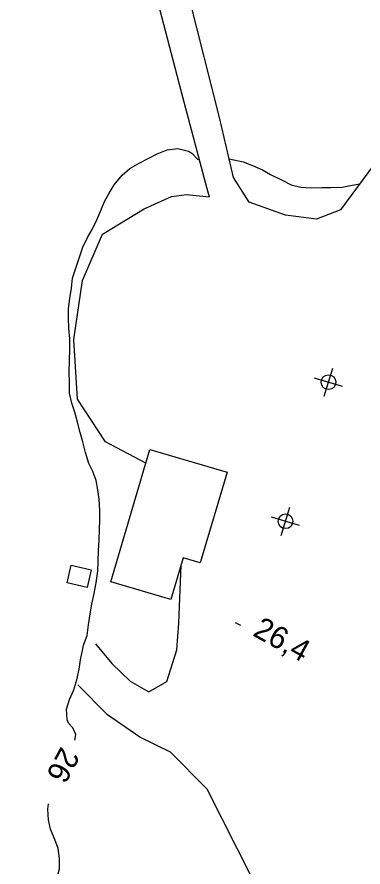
# Model space of a CAD drawing. Extents: x 219136 to 222520, y 5421589 to 5424530.
# Drawn here: x 220249.6 to 220296.6, y 5424013.5 to 5424129 of the extents above; entities that cross this region are included whole.
import ezdxf

# ---------------------------------------------------------------- set-up
doc = ezdxf.new("R2010")
doc.units = 0
for name, color, linetype in [('Level 19', 7, 'Continuous'), ('Level 2', 7, 'Continuous'), ('Level 3', 7, 'Continuous'), ('Level 31', 7, 'Continuous'), ('Level 36', 7, 'Continuous')]:
    doc.layers.add(name, color=color, linetype=linetype)

msp = doc.modelspace()

# ---------------------------------------------------------------- linework, layer by layer
at = {"layer": 'Level 19'}
for points in [[(220202.49, 5424235.58), (220206.22, 5424228.57), (220209.42, 5424222.56), (220212.5, 5424216.76), (220214.63, 5424211.69), (220216.3, 5424207.61), (220218.4, 5424206.89), (220223.86, 5424208.51), (220231.33, 5424210.66), (220235.92, 5424212.39), (220238.15, 5424212.52), (220240.28, 5424209.99), (220244.61, 5424202.62), (220249, 5424194.06), (220254.21, 5424182.5), (220257.6, 5424172.19), (220261.73, 5424159.19), (220265.25, 5424147.9), (220267.9, 5424134.16), (220272.06, 5424118.17), (220275.2, 5424106.36), (220275.68, 5424104.58)], [(220311.99, 5424130.72), (220306.43, 5424122.1), (220301.12, 5424113.05), (220293.57, 5424102.79), (220290.31, 5424101.55), (220286.09, 5424102.09), (220281.16, 5424103.84), (220279.02, 5424107.17), (220277.11, 5424115.34), (220273, 5424131.72)], [(220267.1, 5424068.38), (220261.61, 5424071.27), (220257.78, 5424077.05), (220257.31, 5424085.19), (220258.49, 5424093.2), (220261.21, 5424099.51), (220266.85, 5424102.92), (220270.59, 5424104.59), (220272.63, 5424104.88), (220275.68, 5424104.58)], [(220260.22, 5424043.82), (220262.44, 5424041.12), (220264.97, 5424038.75), (220267.51, 5424037.27), (220269.95, 5424038.69), (220271.29, 5424042.98), (220271.58, 5424046.62), (220271.87, 5424054.51)], [(220291.11, 5423988.6), (220289.06, 5423994.57), (220285.1, 5424004.17), (220281.54, 5424011.98), (220275.44, 5424024.05), (220270.46, 5424029.09), (220266.26, 5424031.14), (220261.86, 5424034.18), (220257.82, 5424038.26)]]:
    msp.add_lwpolyline(points, dxfattribs=at)
at = {"layer": 'Level 2'}
for points in [[(220259.1, 5424044.95), (220259.28, 5424046.37), (220259.5, 5424047.87), (220259.73, 5424049.18), (220260.07, 5424050.65), (220260.34, 5424052.09), (220260.56, 5424053.68), (220260.61, 5424055), (220260.63, 5424056.48), (220260.73, 5424057.91), (220260.8, 5424059.33), (220260.83, 5424060.67), (220260.85, 5424061.94), (220260.73, 5424063.46), (220260.55, 5424064.75), (220260.32, 5424066.02), (220259.88, 5424067.21), (220259.32, 5424068.34), (220258.86, 5424069.81), (220258.53, 5424071.27), (220258.15, 5424072.54), (220257.81, 5424073.92), (220257.45, 5424075.29), (220257.03, 5424076.52), (220256.72, 5424077.9), (220256.71, 5424079.28), (220256.67, 5424080.79), (220256.69, 5424082.34), (220256.74, 5424083.81), (220256.74, 5424085.26), (220256.61, 5424086.73), (220256.59, 5424088.05), (220256.59, 5424089.38), (220256.76, 5424090.75), (220256.96, 5424092.16), (220257.12, 5424093.52), (220257.57, 5424094.89), (220258.06, 5424096.35), (220258.54, 5424097.72), (220259.16, 5424099.05), (220259.79, 5424100.14), (220260.44, 5424101.42), (220260.96, 5424102.71), (220261.45, 5424103.91), (220262.08, 5424105.08), (220262.79, 5424106.18), (220263.88, 5424107.52), (220264.89, 5424108.41), (220266.16, 5424109.12), (220267.4, 5424109.78), (220268.62, 5424110.41), (220270, 5424110.97), (220271.44, 5424111.14), (220272.88, 5424110.79), (220273.34, 5424110.49), (220274.13, 5424109.67), (220274.35, 5424109.57)], [(220278.43, 5424109.71), (220280.31, 5424109.31), (220281.59, 5424108.81), (220282.93, 5424108.23), (220284.06, 5424107.61)], [(220284.06, 5424107.61), (220285.53, 5424106.87), (220286.85, 5424106.21), (220288.16, 5424105.88), (220289.57, 5424105.8), (220291.03, 5424105.81), (220292.29, 5424105.83), (220293.77, 5424105.87), (220295.15, 5424106.16), (220296.19, 5424106.34)], [(220257.14, 5424032.41), (220256.57, 5424033.04), (220256.4, 5424033.49), (220256.31, 5424034.92), (220256.72, 5424036.24), (220257.28, 5424037.54), (220257.72, 5424038.91), (220258.03, 5424040.35), (220258.21, 5424041.63), (220258.51, 5424043.13), (220258.63, 5424043.61), (220259.1, 5424044.95)], [(220257.41, 5424030.7), (220257.55, 5424031.5), (220257.14, 5424032.41)], [(220250.19, 5424005.21), (220250.82, 5424006.57), (220251.55, 5424007.62), (220252.42, 5424008.58), (220253.48, 5424009.68), (220254.37, 5424010.73), (220254.99, 5424011.85), (220255.34, 5424013.21), (220255.36, 5424014.63), (220255.15, 5424016.01), (220254.7, 5424017.2), (220254.1, 5424018.61), (220253.84, 5424019.91), (220253.78, 5424021.35), (220253.83, 5424022.08)]]:
    msp.add_lwpolyline(points, dxfattribs=at)
at = {"layer": 'Level 3'}
msp.add_line((220279.25, 5424046.72), (220279.95, 5424046.35), dxfattribs=at)
at = {"layer": 'Level 31'}
for points in [[(220262.32, 5424052.24), (220267.65, 5424070.24), (220278.13, 5424067.14), (220274.48, 5424054.8), (220272.16, 5424055.48), (220270.48, 5424049.82)], [(220259.12, 5424051.48), (220256.39, 5424052.1), (220256.94, 5424054.49), (220259.67, 5424053.86)]]:
    msp.add_lwpolyline(points, close=True, dxfattribs=at)
at = {"layer": 'Level 36'}
for p, q in [((220291.35, 5424077.45), (220292.5, 5424081.27)), ((220293.84, 5424078.79), (220290.02, 5424079.94)), ((220285.5, 5424058.55), (220286.65, 5424062.37)), ((220287.99, 5424059.89), (220284.17, 5424061.04))]:
    msp.add_line(p, q, dxfattribs=at)
for centre in [(220291.93, 5424079.37), (220286.08, 5424060.47)]:
    msp.add_circle(centre, 1, dxfattribs=at)

# ---------------------------------------------------------------- texts
at = {"layer": 'Level 2'}
msp.add_text('26', height=3, rotation=242.0171, dxfattribs=at).set_placement((220255.58, 5424029.97))
at = {"layer": 'Level 3'}
msp.add_text('26,4', height=3, rotation=331.383, dxfattribs=at).set_placement((220281.49, 5424044.99))

doc.saveas('drawing.dxf')
